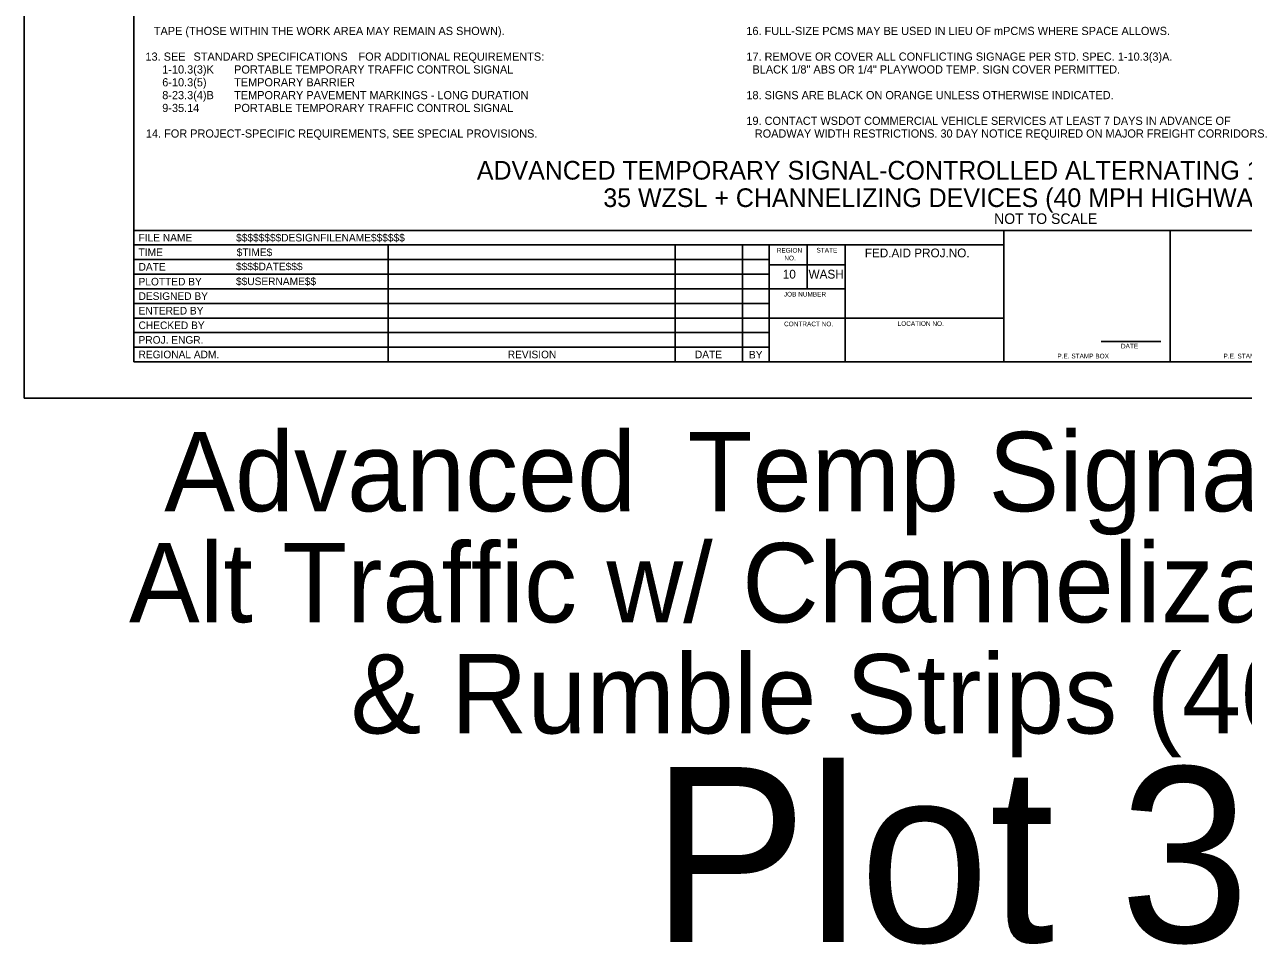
# Model space of a CAD drawing. Extents: x 99976 to 100136, y 99905 to 100011.
# Drawn here: x 100059.06 to 100069.51, y 99905.01 to 99912.89 of the extents above; entities that cross this region are included whole.
import ezdxf

# ---------------------------------------------------------------- set-up
doc = ezdxf.new("R2010")
doc.units = 0
for name, color, linetype in [('SH_DE_DetailHeading1Text', 7, 'Continuous'), ('SH_GI_GeneralNotesBodyText', 7, 'Continuous'), ('SH_GI_PlotLimits', 7, 'Continuous'), ('SH_GI_SheetBorder', 7, 'Continuous'), ('SH_GI_SheetLocationText', 7, 'Continuous'), ('SH_GI_SheetTextInCells', 7, 'Continuous'), ('SH_GI_TitleBlockText', 7, 'Continuous')]:
    doc.layers.add(name, color=color, linetype=linetype)

msp = doc.modelspace()

# ---------------------------------------------------------------- linework, layer by layer
at = {"layer": 'SH_GI_PlotLimits'}
msp.add_lwpolyline([(100059.062, 99909.687), (100076.062, 99909.687), (100076.062, 99920.687), (100059.062, 99920.687)], close=True, dxfattribs=at)
at = {"layer": 'SH_GI_SheetBorder'}
for p, q in [((100060, 99920.375), (100060, 99910)), ((100060, 99911.126), (100075.75, 99911.126)), ((100067.457, 99910), (100067.457, 99911.126)), ((100068.883, 99910), (100068.883, 99911.126)), ((100060, 99911.001), (100067.457, 99911.001)), ((100062.179, 99911.001), (100062.179, 99910)), ((100064.641, 99911.001), (100064.641, 99910)), ((100065.216, 99911.001), (100065.216, 99910)), ((100065.445, 99911.001), (100065.445, 99910)), ((100065.772, 99910.625), (100065.772, 99911.001)), ((100066.096, 99910), (100066.096, 99911.001)), ((100060, 99910.876), (100062.182, 99910.876)), ((100062.182, 99910.876), (100065.447, 99910.876)), ((100066.096, 99910.831), (100065.447, 99910.831)), ((100060, 99910.751), (100062.182, 99910.751)), ((100062.182, 99910.751), (100065.447, 99910.751)), ((100060, 99910.625), (100065.447, 99910.625)), ((100066.096, 99910.625), (100065.447, 99910.625)), ((100060, 99910.5), (100065.447, 99910.5)), ((100060, 99910.375), (100065.447, 99910.375)), ((100067.457, 99910.375), (100065.447, 99910.375)), ((100060, 99910.25), (100065.447, 99910.25)), ((100060, 99910.125), (100065.447, 99910.125)), ((100068.29, 99910.173), (100068.802, 99910.173)), ((100060, 99910), (100075.75, 99910))]:
    msp.add_line(p, q, dxfattribs=at)

# ---------------------------------------------------------------- texts
at = {"layer": 'SH_DE_DetailHeading1Text'}
for s, height, p in [('ADVANCED TEMPORARY SIGNAL-CONTROLLED ALTERNATING 1-LANE, 2-WAY TRAFFIC', 0.16, (100062.94, 99911.561)), ('35 WZSL + CHANNELIZING DEVICES (40 MPH HIGHWAYS, 8+ DAYS)', 0.16, (100064.024, 99911.326)), ('NOT TO SCALE', 0.09, (100067.373, 99911.181))]:
    msp.add_text(s, height=height, rotation=360, dxfattribs=at).set_placement(p)
at = {"layer": 'SH_GI_GeneralNotesBodyText'}
for s, p in [('TAPE (THOSE WITHIN THE WORK AREA MAY REMAIN AS SHOWN).', (100060.172, 99912.8)), ('16. FULL-SIZE PCMS MAY BE USED IN LIEU OF mPCMS WHERE SPACE ALLOWS.', (100065.25, 99912.8)), ('13. SEE ', (100060.1, 99912.58)), ('STANDARD SPECIFICATIONS', (100060.512, 99912.58)), (' FOR ADDITIONAL REQUIREMENTS:', (100061.9, 99912.58)), ('17. REMOVE OR COVER ALL CONFLICTING SIGNAGE PER STD. SPEC. 1-10.3(3)A. ', (100065.25, 99912.58)), ('1-10.3(3)K', (100060.244, 99912.47)), ('PORTABLE TEMPORARY TRAFFIC CONTROL SIGNAL', (100060.86, 99912.47)), ('  BLACK 1/8" ABS OR 1/4" PLAYWOOD TEMP. SIGN COVER PERMITTED.', (100065.25, 99912.47)), ('6-10.3(5)', (100060.244, 99912.36)), ('TEMPORARY BARRIER', (100060.86, 99912.36)), ('8-23.3(4)B', (100060.244, 99912.25)), ('TEMPORARY PAVEMENT MARKINGS - LONG DURATION', (100060.86, 99912.25)), ('18. SIGNS ARE BLACK ON ORANGE UNLESS OTHERWISE INDICATED.', (100065.25, 99912.25)), ('9-35.14', (100060.244, 99912.14)), ('PORTABLE TEMPORARY TRAFFIC CONTROL SIGNAL', (100060.86, 99912.14)), ('19. CONTACT WSDOT COMMERCIAL VEHICLE SERVICES AT LEAST 7 DAYS IN ADVANCE OF ', (100065.25, 99912.03)), ('14. FOR PROJECT-SPECIFIC REQUIREMENTS, SEE SPECIAL PROVISIONS.', (100060.104, 99911.921)), ('ROADWAY WIDTH RESTRICTIONS. 30 DAY NOTICE REQUIRED ON MAJOR FREIGHT CORRIDORS.', (100065.322, 99911.921))]:
    msp.add_text(s, height=0.07, rotation=360, dxfattribs=at).set_placement(p)
at = {"layer": 'SH_GI_SheetLocationText'}
for s, height, p in [('Advanced', 0.68, (100060.261, 99908.719)), (' Temp Signal-Controlled', 0.68, (100064.495, 99908.719)), ('Alt Traffic w/ Channelization Devices', 0.68, (100059.959, 99907.767)), ('& Rumble Strips (40 mph)', 0.68, (100061.858, 99906.815)), ('Plot 34', 1.5, (100064.434, 99905.027))]:
    msp.add_text(s, height=height, dxfattribs=at).set_placement(p)
at = {"layer": 'SH_GI_SheetTextInCells'}
for s, height, p in [('FILE NAME', 0.0651, (100060.041, 99911.031)), ('TIME', 0.0651, (100060.041, 99910.906)), ('REGION', 0.04, (100065.51, 99910.935)), ('STATE', 0.04, (100065.851, 99910.936)), ('FED.AID PROJ.NO.', 0.07506, (100066.265, 99910.895)), ('NO.', 0.04, (100065.575, 99910.869)), ('DATE', 0.0651, (100060.041, 99910.781)), ('10', 0.0751, (100065.562, 99910.713)), ('WASH', 0.0751, (100065.783, 99910.713)), ('PLOTTED BY', 0.0651, (100060.041, 99910.654)), ('DESIGNED BY', 0.06505, (100060.041, 99910.53)), ('JOB NUMBER', 0.04, (100065.571, 99910.559)), ('ENTERED BY', 0.0651, (100060.041, 99910.405)), ('CHECKED BY', 0.0651, (100060.041, 99910.28)), ('CONTRACT NO.', 0.04003, (100065.573, 99910.304)), ('LOCATION NO.', 0.04003, (100066.546, 99910.307)), ('PROJ. ENGR.', 0.06505, (100060.041, 99910.155)), ('DATE', 0.04, (100068.46, 99910.114)), ('REGIONAL ADM.', 0.06505, (100060.041, 99910.03)), ('REVISION', 0.0651, (100063.205, 99910.03)), ('DATE', 0.0651, (100064.809, 99910.03)), ('BY', 0.0651, (100065.272, 99910.028)), ('P.E. STAMP BOX', 0.04003, (100067.915, 99910.029)), ('P.E. STAMP BOX', 0.04003, (100069.339, 99910.029))]:
    msp.add_text(s, height=height, dxfattribs=at).set_placement(p)
at = {"layer": 'SH_GI_TitleBlockText'}
for s, height, p in [('$$$$$$$$DESIGNFILENAME$$$$$$', 0.06505, (100060.877, 99911.031)), ('$TIME$', 0.0651, (100060.882, 99910.906)), ('$$$$DATE$$$', 0.06505, (100060.876, 99910.784)), ('$$USERNAME$$', 0.06505, (100060.876, 99910.657))]:
    msp.add_text(s, height=height, dxfattribs=at).set_placement(p)

doc.saveas('drawing.dxf')
